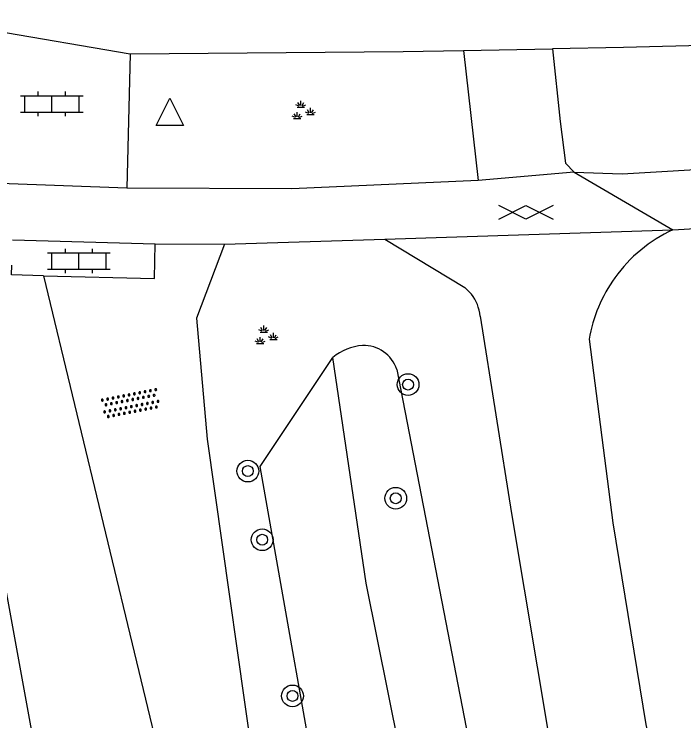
# Model space of a CAD drawing. Extents: x 128999 to 131010, y 395498 to 399007.
# Drawn here: x 129564.94 to 129589.55, y 396080.12 to 396106.08 of the extents above; entities that cross this region are included whole.
import ezdxf

# ---------------------------------------------------------------- set-up
doc = ezdxf.new("R2010")
doc.units = 0
for name, color, linetype in [('gg-afsc-draadraster', 7, 'Continuous'), ('gg-afsc-hekwerk', 7, 'Continuous'), ('gg-knt-onverhard', 7, 'Continuous'), ('gg-knt-verharding', 7, 'Continuous'), ('gg-kntw-bovenkant insteek waterloop', 7, 'Continuous'), ('gt-grn-groengrens', 7, 'Continuous'), ('gt-grn-weggrens', 7, 'Continuous'), ('gt-symb-boom', 7, 'Continuous'), ('gt-symb-gesloten verharding', 7, 'Continuous'), ('gt-symb-groenvak', 7, 'Continuous'), ('gt-symb-klinker verharding', 7, 'Continuous'), ('gt-symb-overige verharding', 7, 'Continuous'), ('gt-symb-waterafsluiter', 7, 'Continuous')]:
    doc.layers.add(name, color=color, linetype=linetype)

# ---------------------------------------------------------------- blocks, each defined once
blk = doc.blocks.new('gt0-GRVAK')
at = {"layer": 'gt-symb-groenvak'}
for p, q in [((-0.091, 0.211), (-0.156, 0.322)), ((-0.047, 0.214), (-0.047, 0.393)), ((-0.004, 0.211), (0.061, 0.322)), ((-0.11, 0.189), (-0.228, 0.24)), ((-0.182, 0.153), (0.088, 0.153)), ((0.015, 0.189), (0.133, 0.24)), ((0.262, -0.052), (0.197, 0.059)), ((0.305, -0.049), (0.305, 0.13)), ((0.349, -0.052), (0.414, 0.059)), ((-0.245, -0.228), (-0.363, -0.177)), ((-0.226, -0.206), (-0.291, -0.095)), ((-0.183, -0.203), (-0.183, -0.024)), ((-0.139, -0.206), (-0.074, -0.095)), ((-0.12, -0.228), (-0.002, -0.177)), ((0.243, -0.074), (0.125, -0.023)), ((0.17, -0.11), (0.441, -0.11)), ((0.368, -0.074), (0.486, -0.023)), ((-0.318, -0.264), (-0.047, -0.264))]:
    blk.add_line(p, q, dxfattribs=at)
blk = doc.blocks.new('gt0-GESVH1')
at = {"layer": 'gt-symb-gesloten verharding'}
for p, q in [((-0.992, -0.261), (0.008, 0.239)), ((0.008, -0.261), (-0.992, 0.239)), ((0.008, 0.239), (1.008, -0.261)), ((1.008, 0.239), (0.008, -0.261))]:
    blk.add_line(p, q, dxfattribs=at)
blk = doc.blocks.new('gt0-KL1')
at = {"layer": 'gt-symb-klinker verharding'}
for p, q in [((-1.15, 0.3), (1.15, 0.3)), ((-1, -0.3), (-1, 0.3)), ((-0.5, 0.3), (-0.5, 0.45)), ((0, -0.3), (0, 0.3)), ((0.5, 0.3), (0.5, 0.45)), ((1, -0.3), (1, 0.3)), ((-1.15, -0.3), (1.15, -0.3)), ((-0.5, -0.45), (-0.5, -0.3)), ((0.5, -0.45), (0.5, -0.3))]:
    blk.add_line(p, q, dxfattribs=at)
blk = doc.blocks.new('gt0-OVH')
at = {"layer": 'gt-symb-overige verharding'}
for points in [[(-0.972, 0.298), (-0.967, 0.308), (-0.965, 0.319), (-0.966, 0.33), (-0.971, 0.34), (-0.978, 0.348), (-0.988, 0.353), (-0.999, 0.355), (-1.01, 0.354), (-1.02, 0.349), (-1.028, 0.342), (-1.033, 0.332), (-1.035, 0.321), (-1.034, 0.31), (-1.029, 0.3), (-1.022, 0.292), (-1.012, 0.287), (-1.001, 0.285), (-0.99, 0.286), (-0.98, 0.291)], [(-0.772, 0.298), (-0.767, 0.308), (-0.765, 0.319), (-0.766, 0.33), (-0.771, 0.34), (-0.778, 0.348), (-0.788, 0.353), (-0.799, 0.355), (-0.81, 0.354), (-0.82, 0.349), (-0.828, 0.342), (-0.833, 0.332), (-0.835, 0.321), (-0.834, 0.31), (-0.829, 0.3), (-0.822, 0.292), (-0.812, 0.287), (-0.801, 0.285), (-0.79, 0.286), (-0.78, 0.291)], [(-0.572, 0.298), (-0.567, 0.308), (-0.565, 0.319), (-0.566, 0.33), (-0.571, 0.34), (-0.578, 0.348), (-0.588, 0.353), (-0.599, 0.355), (-0.61, 0.354), (-0.62, 0.349), (-0.628, 0.342), (-0.633, 0.332), (-0.635, 0.321), (-0.634, 0.31), (-0.629, 0.3), (-0.622, 0.292), (-0.612, 0.287), (-0.601, 0.285), (-0.59, 0.286), (-0.58, 0.291)], [(-0.372, 0.298), (-0.367, 0.308), (-0.365, 0.319), (-0.366, 0.33), (-0.371, 0.34), (-0.378, 0.348), (-0.388, 0.353), (-0.399, 0.355), (-0.41, 0.354), (-0.42, 0.349), (-0.428, 0.342), (-0.433, 0.332), (-0.435, 0.321), (-0.434, 0.31), (-0.429, 0.3), (-0.422, 0.292), (-0.412, 0.287), (-0.401, 0.285), (-0.39, 0.286), (-0.38, 0.291)], [(-0.172, 0.298), (-0.167, 0.308), (-0.165, 0.319), (-0.166, 0.33), (-0.171, 0.34), (-0.178, 0.348), (-0.188, 0.353), (-0.199, 0.355), (-0.21, 0.354), (-0.22, 0.349), (-0.228, 0.342), (-0.233, 0.332), (-0.235, 0.321), (-0.234, 0.31), (-0.229, 0.3), (-0.222, 0.292), (-0.212, 0.287), (-0.201, 0.285), (-0.19, 0.286), (-0.18, 0.291)], [(0.028, 0.298), (0.033, 0.308), (0.035, 0.319), (0.034, 0.33), (0.029, 0.34), (0.022, 0.348), (0.012, 0.353), (0.001, 0.355), (-0.01, 0.354), (-0.02, 0.349), (-0.028, 0.342), (-0.033, 0.332), (-0.035, 0.321), (-0.034, 0.31), (-0.029, 0.3), (-0.022, 0.292), (-0.012, 0.287), (-0.001, 0.285), (0.01, 0.286), (0.02, 0.291)], [(0.228, 0.298), (0.233, 0.308), (0.235, 0.319), (0.234, 0.33), (0.229, 0.34), (0.222, 0.348), (0.212, 0.353), (0.201, 0.355), (0.19, 0.354), (0.18, 0.349), (0.172, 0.342), (0.167, 0.332), (0.165, 0.321), (0.166, 0.31), (0.171, 0.3), (0.178, 0.292), (0.188, 0.287), (0.199, 0.285), (0.21, 0.286), (0.22, 0.291)], [(0.428, 0.298), (0.433, 0.308), (0.435, 0.319), (0.434, 0.33), (0.429, 0.34), (0.422, 0.348), (0.412, 0.353), (0.401, 0.355), (0.39, 0.354), (0.38, 0.349), (0.372, 0.342), (0.367, 0.332), (0.365, 0.321), (0.366, 0.31), (0.371, 0.3), (0.378, 0.292), (0.388, 0.287), (0.399, 0.285), (0.41, 0.286), (0.42, 0.291)], [(0.628, 0.298), (0.633, 0.308), (0.635, 0.319), (0.634, 0.33), (0.629, 0.34), (0.622, 0.348), (0.612, 0.353), (0.601, 0.355), (0.59, 0.354), (0.58, 0.349), (0.572, 0.342), (0.567, 0.332), (0.565, 0.321), (0.566, 0.31), (0.571, 0.3), (0.578, 0.292), (0.588, 0.287), (0.599, 0.285), (0.61, 0.286), (0.62, 0.291)], [(0.828, 0.298), (0.833, 0.308), (0.835, 0.319), (0.834, 0.33), (0.829, 0.34), (0.822, 0.348), (0.812, 0.353), (0.801, 0.355), (0.79, 0.354), (0.78, 0.349), (0.772, 0.342), (0.767, 0.332), (0.765, 0.321), (0.766, 0.31), (0.771, 0.3), (0.778, 0.292), (0.788, 0.287), (0.799, 0.285), (0.81, 0.286), (0.82, 0.291)], [(1.028, 0.298), (1.033, 0.308), (1.035, 0.319), (1.034, 0.33), (1.029, 0.34), (1.022, 0.348), (1.012, 0.353), (1.001, 0.355), (0.99, 0.354), (0.98, 0.349), (0.972, 0.342), (0.967, 0.332), (0.965, 0.321), (0.966, 0.31), (0.971, 0.3), (0.978, 0.292), (0.988, 0.287), (0.999, 0.285), (1.01, 0.286), (1.02, 0.291)], [(-0.872, 0.106), (-0.867, 0.116), (-0.865, 0.126), (-0.866, 0.137), (-0.871, 0.147), (-0.878, 0.156), (-0.888, 0.161), (-0.899, 0.163), (-0.91, 0.162), (-0.92, 0.157), (-0.928, 0.15), (-0.933, 0.14), (-0.935, 0.129), (-0.934, 0.118), (-0.929, 0.108), (-0.922, 0.1), (-0.912, 0.095), (-0.901, 0.092), (-0.89, 0.094), (-0.88, 0.098)], [(-0.672, 0.106), (-0.667, 0.116), (-0.665, 0.126), (-0.666, 0.137), (-0.671, 0.147), (-0.678, 0.156), (-0.688, 0.161), (-0.699, 0.163), (-0.71, 0.162), (-0.72, 0.157), (-0.728, 0.15), (-0.733, 0.14), (-0.735, 0.129), (-0.734, 0.118), (-0.729, 0.108), (-0.722, 0.1), (-0.712, 0.095), (-0.701, 0.092), (-0.69, 0.094), (-0.68, 0.098)], [(-0.472, 0.106), (-0.467, 0.116), (-0.465, 0.126), (-0.466, 0.137), (-0.471, 0.147), (-0.478, 0.156), (-0.488, 0.161), (-0.499, 0.163), (-0.51, 0.162), (-0.52, 0.157), (-0.528, 0.15), (-0.533, 0.14), (-0.535, 0.129), (-0.534, 0.118), (-0.529, 0.108), (-0.522, 0.1), (-0.512, 0.095), (-0.501, 0.092), (-0.49, 0.094), (-0.48, 0.098)], [(-0.272, 0.106), (-0.267, 0.116), (-0.265, 0.126), (-0.266, 0.137), (-0.271, 0.147), (-0.278, 0.156), (-0.288, 0.161), (-0.299, 0.163), (-0.31, 0.162), (-0.32, 0.157), (-0.328, 0.15), (-0.333, 0.14), (-0.335, 0.129), (-0.334, 0.118), (-0.329, 0.108), (-0.322, 0.1), (-0.312, 0.095), (-0.301, 0.092), (-0.29, 0.094), (-0.28, 0.098)], [(-0.072, 0.106), (-0.067, 0.116), (-0.065, 0.126), (-0.066, 0.137), (-0.071, 0.147), (-0.078, 0.156), (-0.088, 0.161), (-0.099, 0.163), (-0.11, 0.162), (-0.12, 0.157), (-0.128, 0.15), (-0.133, 0.14), (-0.135, 0.129), (-0.134, 0.118), (-0.129, 0.108), (-0.122, 0.1), (-0.112, 0.095), (-0.101, 0.092), (-0.09, 0.094), (-0.08, 0.098)], [(0.128, 0.106), (0.133, 0.116), (0.135, 0.126), (0.134, 0.137), (0.129, 0.147), (0.122, 0.156), (0.112, 0.161), (0.101, 0.163), (0.09, 0.162), (0.08, 0.157), (0.072, 0.15), (0.067, 0.14), (0.065, 0.129), (0.066, 0.118), (0.071, 0.108), (0.078, 0.1), (0.088, 0.095), (0.099, 0.092), (0.11, 0.094), (0.12, 0.098)], [(0.328, 0.106), (0.333, 0.116), (0.335, 0.126), (0.334, 0.137), (0.329, 0.147), (0.322, 0.156), (0.312, 0.161), (0.301, 0.163), (0.29, 0.162), (0.28, 0.157), (0.272, 0.15), (0.267, 0.14), (0.265, 0.129), (0.266, 0.118), (0.271, 0.108), (0.278, 0.1), (0.288, 0.095), (0.299, 0.092), (0.31, 0.094), (0.32, 0.098)], [(0.528, 0.106), (0.533, 0.116), (0.535, 0.126), (0.534, 0.137), (0.529, 0.147), (0.522, 0.156), (0.512, 0.161), (0.501, 0.163), (0.49, 0.162), (0.48, 0.157), (0.472, 0.15), (0.467, 0.14), (0.465, 0.129), (0.466, 0.118), (0.471, 0.108), (0.478, 0.1), (0.488, 0.095), (0.499, 0.092), (0.51, 0.094), (0.52, 0.098)], [(0.728, 0.106), (0.733, 0.116), (0.735, 0.126), (0.734, 0.137), (0.729, 0.147), (0.722, 0.156), (0.712, 0.161), (0.701, 0.163), (0.69, 0.162), (0.68, 0.157), (0.672, 0.15), (0.667, 0.14), (0.665, 0.129), (0.666, 0.118), (0.671, 0.108), (0.678, 0.1), (0.688, 0.095), (0.699, 0.092), (0.71, 0.094), (0.72, 0.098)], [(0.928, 0.106), (0.933, 0.116), (0.935, 0.126), (0.934, 0.137), (0.929, 0.147), (0.922, 0.156), (0.912, 0.161), (0.901, 0.163), (0.89, 0.162), (0.88, 0.157), (0.872, 0.15), (0.867, 0.14), (0.865, 0.129), (0.866, 0.118), (0.871, 0.108), (0.878, 0.1), (0.888, 0.095), (0.899, 0.092), (0.91, 0.094), (0.92, 0.098)], [(-0.972, -0.142), (-0.967, -0.132), (-0.965, -0.121), (-0.966, -0.11), (-0.971, -0.1), (-0.978, -0.092), (-0.988, -0.087), (-0.999, -0.085), (-1.01, -0.086), (-1.02, -0.091), (-1.028, -0.098), (-1.033, -0.108), (-1.035, -0.119), (-1.034, -0.13), (-1.029, -0.14), (-1.022, -0.148), (-1.012, -0.153), (-1.001, -0.155), (-0.99, -0.154), (-0.98, -0.149)], [(-0.772, -0.142), (-0.767, -0.132), (-0.765, -0.121), (-0.766, -0.11), (-0.771, -0.1), (-0.778, -0.092), (-0.788, -0.087), (-0.799, -0.085), (-0.81, -0.086), (-0.82, -0.091), (-0.828, -0.098), (-0.833, -0.108), (-0.835, -0.119), (-0.834, -0.13), (-0.829, -0.14), (-0.822, -0.148), (-0.812, -0.153), (-0.801, -0.155), (-0.79, -0.154), (-0.78, -0.149)], [(-0.572, -0.142), (-0.567, -0.132), (-0.565, -0.121), (-0.566, -0.11), (-0.571, -0.1), (-0.578, -0.092), (-0.588, -0.087), (-0.599, -0.085), (-0.61, -0.086), (-0.62, -0.091), (-0.628, -0.098), (-0.633, -0.108), (-0.635, -0.119), (-0.634, -0.13), (-0.629, -0.14), (-0.622, -0.148), (-0.612, -0.153), (-0.601, -0.155), (-0.59, -0.154), (-0.58, -0.149)], [(-0.372, -0.142), (-0.367, -0.132), (-0.365, -0.121), (-0.366, -0.11), (-0.371, -0.1), (-0.378, -0.092), (-0.388, -0.087), (-0.399, -0.085), (-0.41, -0.086), (-0.42, -0.091), (-0.428, -0.098), (-0.433, -0.108), (-0.435, -0.119), (-0.434, -0.13), (-0.429, -0.14), (-0.422, -0.148), (-0.412, -0.153), (-0.401, -0.155), (-0.39, -0.154), (-0.38, -0.149)], [(-0.172, -0.142), (-0.167, -0.132), (-0.165, -0.121), (-0.166, -0.11), (-0.171, -0.1), (-0.178, -0.092), (-0.188, -0.087), (-0.199, -0.085), (-0.21, -0.086), (-0.22, -0.091), (-0.228, -0.098), (-0.233, -0.108), (-0.235, -0.119), (-0.234, -0.13), (-0.229, -0.14), (-0.222, -0.148), (-0.212, -0.153), (-0.201, -0.155), (-0.19, -0.154), (-0.18, -0.149)], [(0.028, -0.142), (0.033, -0.132), (0.035, -0.121), (0.034, -0.11), (0.029, -0.1), (0.022, -0.092), (0.012, -0.087), (0.001, -0.085), (-0.01, -0.086), (-0.02, -0.091), (-0.028, -0.098), (-0.033, -0.108), (-0.035, -0.119), (-0.034, -0.13), (-0.029, -0.14), (-0.022, -0.148), (-0.012, -0.153), (-0.001, -0.155), (0.01, -0.154), (0.02, -0.149)], [(0.228, -0.142), (0.233, -0.132), (0.235, -0.121), (0.234, -0.11), (0.229, -0.1), (0.222, -0.092), (0.212, -0.087), (0.201, -0.085), (0.19, -0.086), (0.18, -0.091), (0.172, -0.098), (0.167, -0.108), (0.165, -0.119), (0.166, -0.13), (0.171, -0.14), (0.178, -0.148), (0.188, -0.153), (0.199, -0.155), (0.21, -0.154), (0.22, -0.149)], [(0.428, -0.142), (0.433, -0.132), (0.435, -0.121), (0.434, -0.11), (0.429, -0.1), (0.422, -0.092), (0.412, -0.087), (0.401, -0.085), (0.39, -0.086), (0.38, -0.091), (0.372, -0.098), (0.367, -0.108), (0.365, -0.119), (0.366, -0.13), (0.371, -0.14), (0.378, -0.148), (0.388, -0.153), (0.399, -0.155), (0.41, -0.154), (0.42, -0.149)], [(0.628, -0.142), (0.633, -0.132), (0.635, -0.121), (0.634, -0.11), (0.629, -0.1), (0.622, -0.092), (0.612, -0.087), (0.601, -0.085), (0.59, -0.086), (0.58, -0.091), (0.572, -0.098), (0.567, -0.108), (0.565, -0.119), (0.566, -0.13), (0.571, -0.14), (0.578, -0.148), (0.588, -0.153), (0.599, -0.155), (0.61, -0.154), (0.62, -0.149)], [(0.828, -0.142), (0.833, -0.132), (0.835, -0.121), (0.834, -0.11), (0.829, -0.1), (0.822, -0.092), (0.812, -0.087), (0.801, -0.085), (0.79, -0.086), (0.78, -0.091), (0.772, -0.098), (0.767, -0.108), (0.765, -0.119), (0.766, -0.13), (0.771, -0.14), (0.778, -0.148), (0.788, -0.153), (0.799, -0.155), (0.81, -0.154), (0.82, -0.149)], [(1.028, -0.142), (1.033, -0.132), (1.035, -0.121), (1.034, -0.11), (1.029, -0.1), (1.022, -0.092), (1.012, -0.087), (1.001, -0.085), (0.99, -0.086), (0.98, -0.091), (0.972, -0.098), (0.967, -0.108), (0.965, -0.119), (0.966, -0.13), (0.971, -0.14), (0.978, -0.148), (0.988, -0.153), (0.999, -0.155), (1.01, -0.154), (1.02, -0.149)], [(-0.872, -0.334), (-0.867, -0.324), (-0.865, -0.314), (-0.866, -0.303), (-0.871, -0.293), (-0.878, -0.284), (-0.888, -0.279), (-0.899, -0.277), (-0.91, -0.278), (-0.92, -0.283), (-0.928, -0.29), (-0.933, -0.3), (-0.935, -0.311), (-0.934, -0.322), (-0.929, -0.332), (-0.922, -0.34), (-0.912, -0.345), (-0.901, -0.348), (-0.89, -0.346), (-0.88, -0.342)], [(-0.672, -0.334), (-0.667, -0.324), (-0.665, -0.314), (-0.666, -0.303), (-0.671, -0.293), (-0.678, -0.284), (-0.688, -0.279), (-0.699, -0.277), (-0.71, -0.278), (-0.72, -0.283), (-0.728, -0.29), (-0.733, -0.3), (-0.735, -0.311), (-0.734, -0.322), (-0.729, -0.332), (-0.722, -0.34), (-0.712, -0.345), (-0.701, -0.348), (-0.69, -0.346), (-0.68, -0.342)], [(-0.472, -0.334), (-0.467, -0.324), (-0.465, -0.314), (-0.466, -0.303), (-0.471, -0.293), (-0.478, -0.284), (-0.488, -0.279), (-0.499, -0.277), (-0.51, -0.278), (-0.52, -0.283), (-0.528, -0.29), (-0.533, -0.3), (-0.535, -0.311), (-0.534, -0.322), (-0.529, -0.332), (-0.522, -0.34), (-0.512, -0.345), (-0.501, -0.348), (-0.49, -0.346), (-0.48, -0.342)], [(-0.272, -0.334), (-0.267, -0.324), (-0.265, -0.314), (-0.266, -0.303), (-0.271, -0.293), (-0.278, -0.284), (-0.288, -0.279), (-0.299, -0.277), (-0.31, -0.278), (-0.32, -0.283), (-0.328, -0.29), (-0.333, -0.3), (-0.335, -0.311), (-0.334, -0.322), (-0.329, -0.332), (-0.322, -0.34), (-0.312, -0.345), (-0.301, -0.348), (-0.29, -0.346), (-0.28, -0.342)], [(-0.072, -0.334), (-0.067, -0.324), (-0.065, -0.314), (-0.066, -0.303), (-0.071, -0.293), (-0.078, -0.284), (-0.088, -0.279), (-0.099, -0.277), (-0.11, -0.278), (-0.12, -0.283), (-0.128, -0.29), (-0.133, -0.3), (-0.135, -0.311), (-0.134, -0.322), (-0.129, -0.332), (-0.122, -0.34), (-0.112, -0.345), (-0.101, -0.348), (-0.09, -0.346), (-0.08, -0.342)], [(0.128, -0.334), (0.133, -0.324), (0.135, -0.314), (0.134, -0.303), (0.129, -0.293), (0.122, -0.284), (0.112, -0.279), (0.101, -0.277), (0.09, -0.278), (0.08, -0.283), (0.072, -0.29), (0.067, -0.3), (0.065, -0.311), (0.066, -0.322), (0.071, -0.332), (0.078, -0.34), (0.088, -0.345), (0.099, -0.348), (0.11, -0.346), (0.12, -0.342)], [(0.328, -0.334), (0.333, -0.324), (0.335, -0.314), (0.334, -0.303), (0.329, -0.293), (0.322, -0.284), (0.312, -0.279), (0.301, -0.277), (0.29, -0.278), (0.28, -0.283), (0.272, -0.29), (0.267, -0.3), (0.265, -0.311), (0.266, -0.322), (0.271, -0.332), (0.278, -0.34), (0.288, -0.345), (0.299, -0.348), (0.31, -0.346), (0.32, -0.342)], [(0.528, -0.334), (0.533, -0.324), (0.535, -0.314), (0.534, -0.303), (0.529, -0.293), (0.522, -0.284), (0.512, -0.279), (0.501, -0.277), (0.49, -0.278), (0.48, -0.283), (0.472, -0.29), (0.467, -0.3), (0.465, -0.311), (0.466, -0.322), (0.471, -0.332), (0.478, -0.34), (0.488, -0.345), (0.499, -0.348), (0.51, -0.346), (0.52, -0.342)], [(0.728, -0.334), (0.733, -0.324), (0.735, -0.314), (0.734, -0.303), (0.729, -0.293), (0.722, -0.284), (0.712, -0.279), (0.701, -0.277), (0.69, -0.278), (0.68, -0.283), (0.672, -0.29), (0.667, -0.3), (0.665, -0.311), (0.666, -0.322), (0.671, -0.332), (0.678, -0.34), (0.688, -0.345), (0.699, -0.348), (0.71, -0.346), (0.72, -0.342)], [(0.928, -0.334), (0.933, -0.324), (0.935, -0.314), (0.934, -0.303), (0.929, -0.293), (0.922, -0.284), (0.912, -0.279), (0.901, -0.277), (0.89, -0.278), (0.88, -0.283), (0.872, -0.29), (0.867, -0.3), (0.865, -0.311), (0.866, -0.322), (0.871, -0.332), (0.878, -0.34), (0.888, -0.345), (0.899, -0.348), (0.91, -0.346), (0.92, -0.342)]]:
    blk.add_lwpolyline(points, close=True, dxfattribs=at)
blk = doc.blocks.new('gt0-WAFSL')
at = {"layer": 'gt-symb-waterafsluiter'}
for p, q in [((-0.5, -0.333), (0, 0.667)), ((0, 0.667), (0.5, -0.333)), ((0.5, -0.333), (-0.5, -0.333))]:
    blk.add_line(p, q, dxfattribs=at)
blk = doc.blocks.new('gt0-BOOM')
at = {"layer": 'gt-symb-boom'}
for radius in [0.4, 0.2]:
    blk.add_circle((0, 0), radius, dxfattribs=at)

msp = doc.modelspace()

# ---------------------------------------------------------------- linework, layer by layer
at = {"layer": 'gg-afsc-draadraster'}
msp.add_lwpolyline([(129604.728, 395983.29), (129603.861, 395985.849), (129602.931, 395988.004), (129599.229, 395997.305), (129592.404, 396016.431), (129584.157, 396043.205), (129579.266, 396062.407), (129576.595, 396074.7), (129573.979, 396089.462)], dxfattribs=at)
at = {"layer": 'gg-afsc-hekwerk'}
msp.add_lwpolyline([(129563.01, 396093.951), (129563.162, 396092.945), (129565.96, 396077.645), (129569.958, 396059.147), (129574.027, 396042.935), (129580.747, 396020.248), (129592.034, 395988.596), (129593.687, 395983.88), (129594.037, 395971.211)], dxfattribs=at)
at = {"layer": 'gg-knt-onverhard'}
for points in [[(129572.673, 396097.629), (129571.645, 396094.919), (129572.032, 396090.474), (129573.951, 396076.925), (129576.289, 396068.293), (129579.028, 396057.397), (129580.421, 396048.563), (129585.529, 396032.895), (129589.537, 396021.449), (129593.45, 396007.596), (129598.349, 395992.466), (129599.935, 395987.411), (129600.264, 395986.171)], [(129566.016, 396096.471), (129572.851, 396068.112), (129575.175, 396056.859), (129577.539, 396047.297), (129582.883, 396031.835), (129586.551, 396020.963), (129591.137, 396006.724), (129595.66, 395992.178), (129598.645, 395982.439), (129599.089, 395979.161), (129599.104, 395976.337)]]:
    msp.add_lwpolyline(points, dxfattribs=at)
at = {"layer": 'gg-knt-verharding'}
for p, q in [((129581.456, 396104.752), (129581.993, 396099.975)), ((129569.207, 396104.623), (129569.078, 396099.686)), ((129569.078, 396099.686), (129564.409, 396099.866)), ((129589.145, 396098.161), (129590.928, 396098.266)), ((129578.567, 396097.82), (129589.145, 396098.161)), ((129564.875, 396097.794), (129570.117, 396097.639)), ((129572.673, 396097.629), (129578.567, 396097.82)), ((129570.117, 396097.639), (129572.673, 396097.629))]:
    msp.add_line(p, q, dxfattribs=at)
for points in [[(129599.147, 396106.171), (129596.75, 396106.019), (129596.169, 396105.872), (129594.046, 396105.03), (129587.333, 396104.853), (129584.724, 396104.808)], [(129563.344, 396105.548), (129564.186, 396105.48), (129569.207, 396104.623)], [(129569.207, 396104.623), (129579.234, 396104.714), (129581.456, 396104.752)], [(129584.724, 396104.808), (129585.009, 396102.137), (129585.198, 396100.602), (129585.515, 396100.274)], [(129585.515, 396100.274), (129587.28, 396100.219), (129603.058, 396101.152), (129616.262, 396102.071), (129624.928, 396102.742), (129632.109, 396103.344), (129638.306, 396103.715), (129645.25, 396103.941), (129646.815, 396103.977)], [(129581.993, 396099.975), (129575.149, 396099.664), (129569.078, 396099.686)], [(129578.567, 396097.82), (129581.499, 396096.044), (129581.742, 396095.8)], [(129566.016, 396096.471), (129570.101, 396096.375), (129570.117, 396097.639)], [(129566.016, 396096.471), (129564.844, 396096.499), (129564.853, 396096.865)], [(129582.059, 396094.987), (129583.212, 396087.737), (129584.62, 396079.324)], [(129586.067, 396094.141), (129586.942, 396087.397), (129588.155, 396079.98), (129593.589, 396055.312), (129600.517, 396030.647), (129605.381, 396016.011)]]:
    msp.add_lwpolyline(points, dxfattribs=at)
for centre, radius, start, end in [((129591.449, 396093.21), 5.461, 114.9575, 144.309), ((129591.449, 396093.207), 5.462, 144.2821, 170.1574), ((129580.564, 396094.873), 1.499, 4.3793, 38.2237)]:
    msp.add_arc(centre, radius, start, end, dxfattribs=at)
at = {"layer": 'gg-kntw-bovenkant insteek waterloop'}
msp.add_line((129579.003, 396093.029), (129581.679, 396079.234), dxfattribs=at)
msp.add_lwpolyline([(129601.631, 396000), (129597.391, 396011.536), (129594.703, 396019.756), (129592.011, 396028.355), (129589.695, 396035.494), (129587.146, 396043.749), (129585.229, 396051.32), (129583.265, 396060.121), (129581.151, 396068.924), (129577.875, 396085.183), (129576.649, 396093.474)], dxfattribs=at)
for centre, radius, start, end in [((129577.928, 396091.861), 2.059, 95.274, 128.4194), ((129577.781, 396092.625), 1.287, 18.3062, 91.8803)]:
    msp.add_arc(centre, radius, start, end, dxfattribs=at)
at = {"layer": 'gt-grn-groengrens'}
msp.add_line((129573.979, 396089.462), (129576.649, 396093.474), dxfattribs=at)
at = {"layer": 'gt-grn-weggrens'}
for p, q in [((129581.456, 396104.752), (129584.724, 396104.808)), ((129585.515, 396100.274), (129581.993, 396099.975)), ((129585.515, 396100.274), (129589.145, 396098.161))]:
    msp.add_line(p, q, dxfattribs=at)

# ---------------------------------------------------------------- block references
at = {"layer": 'gt-symb-boom'}
for p in [(129579.415, 396092.474), (129573.527, 396089.295), (129578.962, 396088.297), (129574.055, 396086.774), (129575.168, 396081.035)]:
    msp.add_blockref('gt0-BOOM', p, dxfattribs=at)
at = {"layer": 'gt-symb-gesloten verharding'}
msp.add_blockref('gt0-GESVH1', (129583.738, 396098.81), dxfattribs=at)
at = {"layer": 'gt-symb-groenvak'}
for p in [(129575.523, 396102.51), (129574.16, 396094.245)]:
    msp.add_blockref('gt0-GRVAK', p, dxfattribs=at)
at = {"layer": 'gt-symb-klinker verharding'}
for p in [(129566.327, 396102.785), (129567.321, 396097.016)]:
    msp.add_blockref('gt0-KL1', p, dxfattribs=at)
at = {"layer": 'gt-symb-overige verharding', "rotation": 11.130111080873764}
msp.add_blockref('gt0-OVH', (129569.223, 396091.781), dxfattribs=at)
at = {"layer": 'gt-symb-waterafsluiter'}
msp.add_blockref('gt0-WAFSL', (129570.661, 396102.33), dxfattribs=at)

doc.saveas('drawing.dxf')
